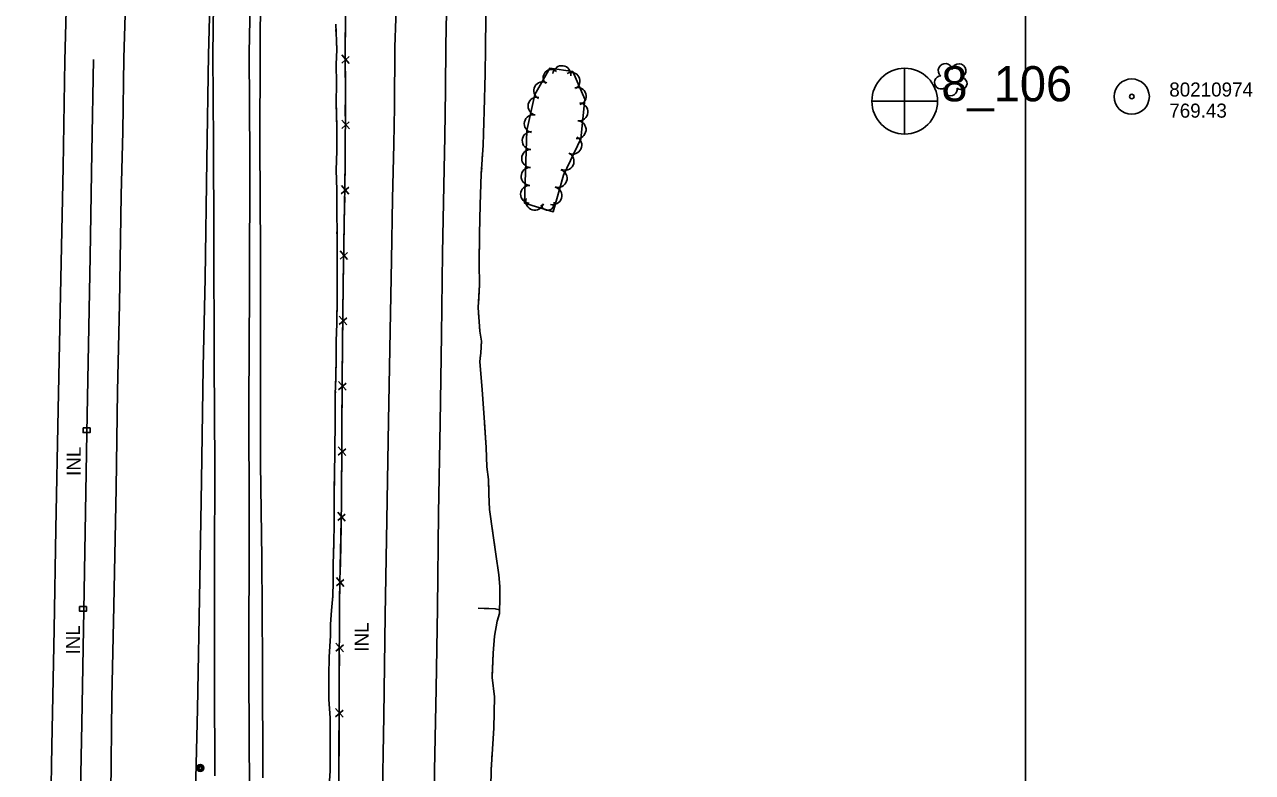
# Model space of a CAD drawing. Extents: x 591954 to 597000, y 198576 to 213500.
# Drawn here: x 594073 to 594597, y 206592 to 206910 of the extents above; entities that cross this region are included whole.
import ezdxf

# ---------------------------------------------------------------- set-up
doc = ezdxf.new("R2010")
doc.units = 0
for name, color, linetype in [('Level 10', 7, 'Continuous'), ('Level 11', 7, 'Continuous'), ('Level 15', 7, 'Continuous'), ('Level 16', 7, 'Continuous'), ('Level 18', 7, 'Continuous'), ('Level 19', 7, 'Continuous'), ('Level 4', 7, 'Continuous'), ('Level 6', 7, 'Continuous')]:
    doc.layers.add(name, color=color, linetype=linetype)

msp = doc.modelspace()

# ---------------------------------------------------------------- linework, layer by layer
at = {"layer": 'Level 10'}
for p, q in [((594500, 206500), (594500, 208000)), ((594500, 205500), (594500, 207000))]:
    msp.add_line(p, q, dxfattribs=at)
at = {"layer": 'Level 11'}
for points in [[(594252.75, 206901.4), (594253.33, 206930.14), (594253.96, 206960.29), (594254.4, 206990.1), (594254.92, 207022.92), (594255.36, 207050.81), (594255.93, 207078.64), (594256.44, 207108.55), (594256.92, 207136.71), (594257.33, 207160.29), (594257.92, 207187.76), (594258.19, 207216.05), (594258.47, 207241.4), (594258.85, 207269.21), (594259.27, 207294.7), (594259.6, 207321.41), (594260.01, 207352.68), (594260.42, 207380.49), (594260.68, 207397.99), (594260.93, 207414.8), (594261.64, 207425.77), (594262.2, 207429.92)], [(594237.72, 207312.84), (594237.5, 207291.65), (594237.25, 207272.99), (594237.15, 207251.99), (594236.88, 207235.4), (594236.38, 207212.05), (594236.25, 207195.1), (594235.99, 207175.55), (594235.7, 207158.32), (594235.37, 207142.22), (594235.07, 207126), (594234.76, 207107.43), (594234.41, 207090.14), (594234.13, 207073.01), (594233.78, 207055.53), (594233.46, 207036.48), (594233.02, 207014.78), (594232.54, 206994.51), (594232.19, 206973.2), (594232.02, 206955.45), (594231.74, 206935.27), (594231.35, 206913.05), (594230.99, 206900.77)], [(594123.54, 207308.77), (594123.06, 207286.64), (594122.74, 207264.97), (594122.2, 207241.44), (594121.95, 207224.58), (594121.55, 207205.43), (594121.06, 207186.96), (594120.72, 207163.88), (594120.29, 207145.29), (594119.8, 207124.83), (594119.54, 207104.92), (594119.17, 207086.63), (594118.8, 207067.51), (594118.36, 207046.15), (594118.05, 207025.6), (594117.52, 207003.81), (594117.21, 206983.5), (594116.76, 206961.07), (594116.38, 206939.88), (594115.98, 206914.71), (594115.43, 206896.11)], [(594167.9, 207301.46), (594167.97, 207285.93), (594168.01, 207269.64), (594168.16, 207253.13), (594168.26, 207235.71), (594168.38, 207220.83), (594168.46, 207205.75), (594168.6, 207190.65), (594168.82, 207172.99), (594168.87, 207151.85), (594169.05, 207130.66), (594169.1, 207113.64), (594169.21, 207094.91), (594169.4, 207074.39), (594169.31, 207054.2), (594169.35, 207036.48), (594169.36, 207016.9), (594169.46, 207005.15), (594169.52, 206990.23), (594169.38, 206977.2), (594169.35, 206962.56), (594169.43, 206945.32), (594169.4, 206926.93), (594168.85, 206898.26)], [(594173.83, 207301.01), (594173.84, 207282.93), (594173.82, 207260.94), (594173.62, 207243.29), (594173.67, 207224.13), (594173.66, 207205.22), (594174.04, 207185.98), (594174.17, 207167.67), (594174.5, 207147.24), (594174.51, 207129.33), (594174.37, 207109.76), (594174.17, 207091.8), (594174.02, 207073.59), (594174.12, 207056.27), (594173.93, 207034.65), (594173.98, 207017.69), (594173.91, 206998.96), (594173.85, 206982.61), (594173.7, 206962.34), (594173.61, 206944.19), (594173.7, 206925.04), (594173.52, 206898.45)], [(594098.15, 207298.83), (594097.84, 207278.4), (594097.51, 207258.19), (594097.08, 207237.4), (594096.73, 207217.7), (594096.35, 207198.16), (594096.03, 207179.01), (594095.68, 207163.73), (594095.21, 207139.9), (594094.9, 207121.27), (594094.51, 207099.14), (594093.99, 207076.58), (594093.52, 207055.13), (594093.12, 207034.79), (594092.73, 207010.07), (594092.3, 206989.41), (594091.96, 206966.54), (594091.54, 206944.63), (594090.88, 206916.44), (594090.32, 206895.1)], [(594153.42, 206897.64), (594153.71, 206919.11), (594153.67, 206948.94), (594153.59, 206966.64), (594153.2, 206966.46), (594152.78, 206950.69), (594152.44, 206929.84), (594151.54, 206897.57)], [(594252.75, 206901.64), (594252.58, 206882.47), (594252.24, 206862.71), (594251.9, 206841.88), (594251.37, 206813.02), (594250.83, 206778.06), (594250.31, 206740.68), (594249.66, 206702.11), (594249.12, 206661.7), (594248.59, 206627.33), (594247.97, 206592.55), (594247.51, 206557.49)], [(594151.54, 206897.57), (594150.85, 206852.65), (594150.09, 206802.32), (594149.26, 206764.39), (594148.47, 206716.01), (594147.81, 206673.86), (594146.89, 206618.73), (594145.7, 206571.62), (594144.92, 206521.8), (594143.67, 206464.76), (594142.85, 206422.55), (594142.14, 206383.96), (594141.28, 206341.34), (594140.61, 206298.01), (594139.7, 206265.64), (594139.06, 206239.31), (594138.4, 206190.57), (594137.28, 206135.28), (594136.52, 206092.82), (594135.8, 206049.33), (594134.96, 206013.88), (594134.48, 205988.44)], [(594153.42, 206897.64), (594153.71, 206860.22), (594153.84, 206820.01), (594153.97, 206766.83), (594154.27, 206722.3), (594154.1, 206680.49), (594154.09, 206631.06), (594154.29, 206590.34)], [(594168.85, 206898.26), (594169.16, 206853.86), (594169.05, 206797.93), (594168.79, 206748.29), (594168.81, 206700.35), (594168.72, 206633.72), (594169, 206583.33)], [(594173.52, 206898.45), (594173.47, 206859.67), (594173.77, 206813.76), (594173.75, 206767.01), (594173.76, 206723.45), (594174.25, 206683.05), (594174.57, 206638.11), (594174.73, 206589.41)], [(594230.99, 206900.77), (594230.83, 206875.42), (594230.55, 206859.48), (594229.98, 206836.21), (594229.6, 206810.09), (594229.01, 206779.98), (594228.25, 206741.4), (594227.6, 206699.19), (594226.87, 206658.71), (594226.32, 206615.84), (594225.59, 206575.54)], [(594090.32, 206895.1), (594089.5, 206849.62), (594088.39, 206795.35), (594087.48, 206746.4), (594086.49, 206695.59), (594085.75, 206652.62), (594084.77, 206603), (594083.92, 206552.51), (594083.06, 206507.47), (594082.09, 206459.8), (594081.33, 206422.6), (594080.51, 206381.63), (594079.68, 206338.4), (594078.86, 206294.76), (594078.08, 206256.62), (594077.41, 206215.66), (594076.31, 206167.68), (594075.51, 206121.21), (594074.63, 206072.77), (594073.66, 206024.02), (594073.08, 205986.08)], [(594115.43, 206896.11), (594114.97, 206864.82), (594114.31, 206837.76), (594113.6, 206791.34), (594112.73, 206754.23), (594112.13, 206712.91), (594111.12, 206662.67), (594110.33, 206623.35), (594109.91, 206582.71), (594108.85, 206538.85), (594107.9, 206490.82), (594107.07, 206450.01), (594106.08, 206403.01), (594105.19, 206358.9), (594104.51, 206320.67), (594103.45, 206263.99), (594102.78, 206228.33), (594101.96, 206183.35), (594101.27, 206149.49), (594100.21, 206102.91), (594099.67, 206063.91), (594098.86, 206031.54), (594098.25, 205993.05), (594098.16, 205987.06)]]:
    msp.add_lwpolyline(points, dxfattribs=at)
at = {"layer": 'Level 15'}
for p, q in [((594211.57, 206893.89), (594208.32, 206897.59)), ((594208.33, 206894.04), (594211.49, 206896.85)), ((594211.61, 206866.02), (594208.37, 206869.74)), ((594208.37, 206866.19), (594211.54, 206868.98)), ((594208.13, 206838.36), (594211.36, 206841.1)), ((594211.37, 206838.13), (594208.2, 206841.91)), ((594207.62, 206810.5), (594210.84, 206813.24)), ((594210.86, 206810.27), (594207.69, 206814.05)), ((594207.24, 206782.64), (594210.45, 206785.4)), ((594210.48, 206782.43), (594207.28, 206786.18)), ((594206.99, 206754.77), (594210.17, 206757.55)), ((594210.22, 206754.58), (594207, 206758.32)), ((594206.86, 206726.91), (594210.04, 206729.69)), ((594210.09, 206726.73), (594206.87, 206730.46)), ((594209.85, 206698.84), (594206.69, 206702.62)), ((594206.62, 206699.07), (594209.84, 206701.81)), ((594206.06, 206671.22), (594209.29, 206673.95)), ((594209.3, 206670.99), (594206.13, 206674.77)), ((594205.86, 206643.34), (594209.04, 206646.12)), ((594209.09, 206643.15), (594205.87, 206646.88)), ((594208.97, 206615.29), (594205.75, 206619.03)), ((594205.73, 206615.48), (594208.92, 206618.26))]:
    msp.add_line(p, q, dxfattribs=at)
for points in [[(594209.81, 206899.91), (594210.29, 206943.1), (594211.02, 207005.84), (594211.65, 207069.87), (594212.75, 207132.99), (594213.56, 207212.08), (594214.98, 207310.12), (594215.91, 207413.46), (594217.01, 207493.28), (594217.76, 207570.72), (594218.48, 207619.08), (594219.33, 207690.29), (594219.49, 207704.18)], [(594209.81, 206899.91), (594209.92, 206909.87)], [(594203.24, 205991.29), (594203.49, 206031.57), (594203.56, 206068.04), (594203.51, 206102.07), (594204.32, 206146.9), (594204.36, 206177.94), (594204.43, 206222.7), (594205.06, 206258.21), (594205.46, 206304.57), (594206, 206383.04), (594206.71, 206477.44), (594206.4, 206532.48), (594207.11, 206591.47), (594207.29, 206627.98), (594207.45, 206665.71), (594208.26, 206706.1), (594208.51, 206760.54), (594208.93, 206799.65), (594209.85, 206850.27), (594209.89, 206881.34), (594209.81, 206899.91)], [(594209.81, 206899.3), (594209.81, 206899.91)], [(594085.44, 205986.78), (594086.54, 206029.56), (594087.52, 206092.15), (594089.05, 206161.5), (594090.34, 206241.77), (594091.24, 206287.66), (594092.61, 206343.09), (594093.49, 206407.21), (594095.32, 206487.04), (594096.13, 206540.84), (594097.51, 206612.54), (594098.55, 206668.96), (594099.68, 206736.52), (594101.04, 206811.55), (594101.82, 206856.02), (594102.53, 206895.6)], [(594209.88, 206882.76), (594209.84, 206892.72)], [(594209.87, 206871.44), (594209.89, 206881.34), (594209.88, 206882.76)], [(594209.86, 206854.9), (594209.87, 206864.86)], [(594209.73, 206843.58), (594209.85, 206850.27), (594209.86, 206854.9)], [(594209.43, 206827.05), (594209.61, 206837)], [(594209.22, 206815.73), (594209.43, 206827.05)], [(594208.92, 206799.19), (594208.93, 206799.65), (594209.1, 206809.15)], [(594208.8, 206787.87), (594208.92, 206799.19)], [(594208.63, 206771.33), (594208.73, 206781.29)], [(594208.51, 206760.01), (594208.51, 206760.54), (594208.63, 206771.33)], [(594208.43, 206743.47), (594208.48, 206753.43)], [(594208.38, 206732.15), (594208.43, 206743.47)], [(594098.04, 206738.56), (594098.04, 206736.56), (594101.04, 206736.56), (594101.04, 206738.56), (594098.04, 206738.56)], [(594208.3, 206715.61), (594208.35, 206725.57)], [(594208.22, 206704.29), (594208.26, 206706.1), (594208.3, 206715.61)], [(594207.89, 206687.76), (594208.09, 206697.71)], [(594207.66, 206676.44), (594207.89, 206687.76)], [(594207.43, 206659.9), (594207.45, 206665.71), (594207.53, 206669.86)], [(594096.49, 206662.46), (594096.47, 206660.46), (594099.47, 206660.42), (594099.49, 206662.42), (594096.49, 206662.46)], [(594207.38, 206648.58), (594207.43, 206659.9)], [(594207.31, 206632.04), (594207.35, 206642)], [(594207.26, 206620.72), (594207.29, 206627.98), (594207.31, 206632.04)], [(594207.18, 206604.18), (594207.22, 206614.14)], [(594207.12, 206592.86), (594207.18, 206604.18)]]:
    msp.add_lwpolyline(points, dxfattribs=at)
at = {"layer": 'Level 16'}
for centre, radius in [((594148.01, 206593.62), 1.5), ((594148.02, 206593.63), 1.22), ((594148.03, 206593.62), 0.968), ((594148.04, 206593.59), 0.605)]:
    msp.add_circle(centre, radius, dxfattribs=at)
at = {"layer": 'Level 18'}
msp.add_lwpolyline([(594286.33, 206834.39), (594298.52, 206830.7), (594302.95, 206846.32), (594310.34, 206861.68), (594311.99, 206878.68), (594306.89, 206890.46), (594297.08, 206891.82), (594290.68, 206880.68), (594287.29, 206865.29), (594286.33, 206834.39)], dxfattribs=at)
for centre, radius, start, end in [((594297.68, 206887.88), 3.41, 47.5354, 227.5201), ((594302.18, 206889.09), 3.83, 352.1487, 172.1334), ((594465.71, 206890.84), 2.97, 8.9237, 230.1575), ((594471.57, 206890.78), 2.97, 286.5745, 169.5477), ((594294.04, 206882.27), 3.81, 62.0662, 242.0509), ((594306.25, 206886.4), 3.68, 297.7778, 117.7625), ((594463.9, 206885.78), 2.78, 91.8946, 299.6675), ((594472.38, 206885.32), 2.61, 231.2797, 89.2123), ((594308.87, 206879.9), 3.74, 286.69, 106.6747), ((594468, 206882.82), 2.78, 168.5716, 9.5826), ((594291.63, 206875.68), 3.83, 77.5609, 257.5456), ((594309.46, 206873.27), 3.83, 264.4573, 84.442), ((594290.02, 206868.22), 3.82, 78.1171, 258.1018), ((594289.16, 206861.01), 3.83, 88.2325, 268.2172), ((594308.71, 206865.66), 3.82, 264.3873, 84.3719), ((594306.87, 206859.07), 3.83, 244.3135, 64.2981), ((594288.92, 206853.36), 3.83, 88.225, 268.2097), ((594303.55, 206852.18), 3.83, 244.3135, 64.2981), ((594288.68, 206845.71), 3.83, 88.2248, 268.2094), ((594300.61, 206844.86), 3.82, 251.9549, 71.9396), ((594288.42, 206838.11), 3.78, 88.2275, 268.2121), ((594298.36, 206837.48), 3.83, 254.1528, 74.1375), ((594290.65, 206835.17), 3.83, 163.1714, 343.1561), ((594296.2, 206834.14), 2.81, 191.2976, 11.2823)]:
    msp.add_arc(centre, radius, start, end, dxfattribs=at)
at = {"layer": 'Level 19'}
for points in [[(594269.66, 206902.32), (594270.08, 206930.26), (594270.84, 206957.69), (594269.78, 206985.85), (594270.44, 207016.44), (594270.97, 207041.67), (594272.83, 207063.93), (594272.63, 207084.94), (594272.04, 207106.98), (594271.54, 207131.06), (594271.59, 207151.87), (594272.04, 207172.05), (594272.21, 207193.42), (594272.23, 207215.3), (594272.79, 207235.89), (594272.9, 207260.36), (594273.44, 207286.67), (594274.9, 207312.71), (594276.23, 207337.27), (594276.42, 207356.95), (594275.84, 207372.46), (594277.93, 207389.67), (594282.18, 207408.21), (594288.16, 207419.5)], [(594270.11, 206931.32), (594270.08, 206930.26), (594269.66, 206902.32)], [(594205.79, 206910.6), (594206.23, 206899.77)], [(594205.88, 206908.33), (594205.96, 206906.33)], [(594206.12, 206902.33), (594206.2, 206900.33)], [(594275.61, 206661.02), (594275.7, 206664.88), (594275.8, 206671), (594275.31, 206675.98), (594274.07, 206684.78), (594272.73, 206693.69), (594271.34, 206703.74), (594271.03, 206710.34), (594270.92, 206716.57), (594270.18, 206721.97), (594269.88, 206730.13), (594269.18, 206740.97), (594268.19, 206754.74), (594267.29, 206766.79), (594267.68, 206770.55), (594267.93, 206775.52), (594267.18, 206779.71), (594266.58, 206789.87), (594267.13, 206799.5), (594266.94, 206808.55), (594267.04, 206821.32), (594267.4, 206833.67), (594267.86, 206846.8), (594268.64, 206859.04), (594269.12, 206873.59), (594269.45, 206889.44), (594269.59, 206900.27), (594269.66, 206902.32)], [(594269.6, 206900.38), (594269.66, 206902.32)], [(594202.91, 206633.18), (594203.05, 206640.88), (594203.52, 206650.08), (594203.53, 206654.89), (594203.96, 206660.77), (594204.6, 206666.96), (594204.67, 206672.74), (594204.69, 206675.44), (594204.68, 206680.38), (594205, 206689.92), (594205.11, 206697.18), (594205.13, 206709.32), (594205.2, 206718.5), (594205.42, 206728.68), (594205.6, 206741.63), (594205.61, 206752.76), (594205.86, 206760.52), (594206.01, 206768.67), (594205.98, 206775.45), (594206.32, 206783.09), (594206.41, 206794.45), (594206.38, 206807.82), (594206.33, 206820.09), (594206.26, 206831.73), (594206.24, 206840.08), (594205.97, 206848.36), (594206.23, 206856.65), (594206.25, 206866.08), (594205.97, 206877), (594206.15, 206885.45), (594206.02, 206893.43), (594206.23, 206899.77)], [(594206.23, 206899.77), (594206.02, 206893.43), (594206.15, 206885.45), (594205.97, 206877), (594206.07, 206873.08)], [(594269.6, 206900.38), (594269.59, 206900.27), (594269.45, 206889.44), (594269.12, 206873.59), (594269.05, 206871.38)], [(594206.07, 206873.08), (594206.25, 206866.08), (594206.23, 206856.65), (594205.97, 206848.36), (594206.11, 206844.09)], [(594268.92, 206867.39), (594268.85, 206865.39)], [(594268.72, 206861.39), (594268.65, 206859.39)], [(594268.41, 206855.4), (594268.28, 206853.4)], [(594268.03, 206849.41), (594267.86, 206846.8), (594267.4, 206833.67), (594267.04, 206821.32), (594267.03, 206820.43)], [(594206.24, 206840.09), (594206.24, 206840.08), (594206.24, 206838.09)], [(594206.25, 206834.09), (594206.26, 206832.09)], [(594206.28, 206828.09), (594206.29, 206826.09)], [(594206.32, 206822.09), (594206.33, 206820.09), (594206.38, 206807.82), (594206.41, 206794.45), (594206.4, 206793.09)], [(594267.03, 206820.43), (594266.94, 206808.55), (594267.13, 206799.5), (594266.67, 206791.44)], [(594206.4, 206793.09), (594206.32, 206783.09), (594205.98, 206775.45), (594206.01, 206768.67), (594205.93, 206764.1)], [(594266.72, 206787.45), (594266.84, 206785.45)], [(594267.08, 206781.46), (594267.18, 206779.71), (594267.22, 206779.47)], [(594267.93, 206775.53), (594267.93, 206775.52), (594267.83, 206773.53)], [(594267.58, 206769.54), (594267.29, 206766.79), (594268.19, 206754.74), (594269.18, 206740.97), (594269.2, 206740.63)], [(594205.85, 206760.1), (594205.78, 206758.1)], [(594205.65, 206754.11), (594205.61, 206752.76), (594205.61, 206752.11)], [(594205.6, 206748.11), (594205.6, 206746.11)], [(594205.6, 206742.11), (594205.6, 206741.63), (594205.42, 206728.68), (594205.2, 206718.5), (594205.16, 206713.11)], [(594269.2, 206740.63), (594269.88, 206730.13), (594270.18, 206721.97), (594270.92, 206716.57), (594271.01, 206711.71)], [(594205.16, 206713.11), (594205.13, 206709.32), (594205.11, 206697.18), (594205, 206689.92), (594204.8, 206684.11)], [(594271.16, 206707.71), (594271.25, 206705.71)], [(594271.62, 206701.73), (594271.9, 206699.75)], [(594272.44, 206695.79), (594272.71, 206693.81)], [(594273.31, 206689.85), (594274.07, 206684.78), (594275.31, 206675.98), (594275.8, 206671), (594275.7, 206664.88), (594275.61, 206661.02)], [(594204.68, 206680.12), (594204.68, 206678.12)], [(594204.68, 206674.12), (594204.67, 206672.74), (594204.66, 206672.12)], [(594204.61, 206668.12), (594204.6, 206666.96), (594204.51, 206666.12)], [(594204.1, 206662.14), (594203.96, 206660.77), (594203.53, 206654.89), (594203.52, 206650.08), (594203.05, 206640.88), (594202.91, 206633.18)], [(594271.6, 206570.41), (594272.04, 206592.76), (594273.17, 206610.54), (594273.54, 206623.99), (594272.5, 206632.11), (594272.85, 206642.57), (594273.53, 206649.74), (594274.68, 206656.16), (594275.65, 206659.45), (594275.61, 206661.02), (594273.83, 206661.46), (594269.91, 206661.64), (594266.56, 206661.67)], [(594271.11, 206661.59), (594269.91, 206661.64), (594269.11, 206661.65)], [(594275.08, 206661.15), (594275.61, 206661.02), (594275.65, 206659.45), (594274.68, 206656.16), (594273.53, 206649.74), (594272.85, 206642.57), (594272.53, 206632.85)], [(594202.67, 206581.72), (594203.4, 206592.35), (594203.46, 206604.38), (594203.38, 206614.84), (594202.83, 206622.91), (594202.91, 206633.18)], [(594202.89, 206630.47), (594202.83, 206622.91), (594203.38, 206614.84), (594203.46, 206604.38), (594203.45, 206601.49)], [(594202.89, 206630.47), (594202.91, 206633.18)], [(594272.53, 206632.85), (594272.5, 206632.11), (594273.54, 206623.99), (594273.17, 206610.54), (594272.75, 206603.94)], [(594272.49, 206599.95), (594272.37, 206597.95)], [(594203.43, 206597.49), (594203.41, 206595.49)], [(594272.11, 206593.96), (594272.04, 206592.76), (594272.02, 206591.96)]]:
    msp.add_lwpolyline(points, dxfattribs=at)
at = {"layer": 'Level 4'}
for p, q in [((594448.36, 206891.82), (594448.29, 206863.97)), ((594448.36, 206891.82), (594448.29, 206863.97)), ((594434.45, 206877.79), (594462.35, 206877.78)), ((594434.45, 206877.79), (594462.35, 206877.78))]:
    msp.add_line(p, q, dxfattribs=at)
msp.add_circle((594448.41, 206877.8), 14, dxfattribs=at)
msp.add_circle((594448.41, 206877.8), 14, dxfattribs=at)
at = {"layer": 'Level 6'}
for radius in [7.5, 7.5, 0.96, 0.96]:
    msp.add_circle((594545.25, 206879.76), radius, dxfattribs=at)

# ---------------------------------------------------------------- texts
at = {"layer": 'Level 15'}
for p in [(594097.07, 206718.08), (594219.81, 206643.17), (594096.74, 206641.97)]:
    msp.add_text('INL', height=6, rotation=90, dxfattribs=at).set_placement(p)
at = {"layer": 'Level 4'}
msp.add_text('8_106', height=15, dxfattribs=at).set_placement((594464.06, 206877.73))
msp.add_text('8_106', height=15, dxfattribs=at).set_placement((594464.06, 206877.73))
at = {"layer": 'Level 6'}
for s, p in [('80210974', (594561.25, 206879.76)), ('80210974', (594561.25, 206879.76)), ('769.43', (594561.25, 206870.76)), ('769.43', (594561.25, 206870.76))]:
    msp.add_text(s, height=6, dxfattribs=at).set_placement(p)

doc.saveas('drawing.dxf')
